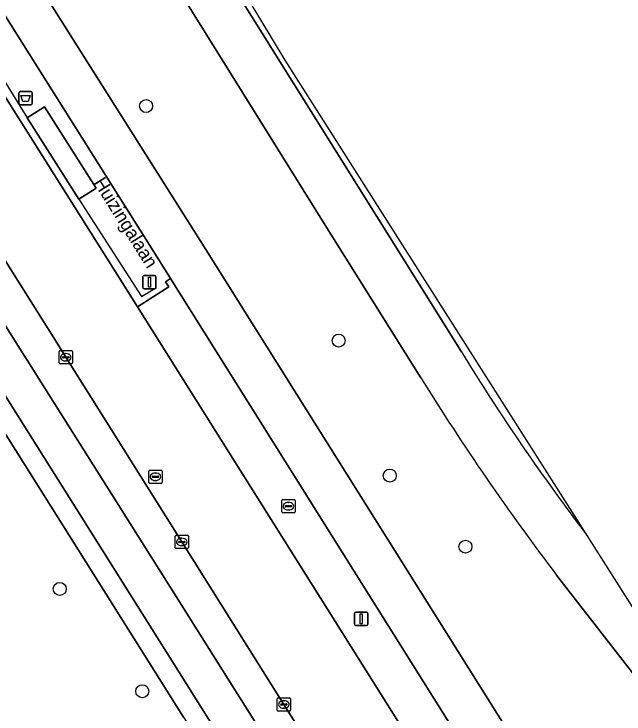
# Model space of a CAD drawing. Extents: x 159352 to 160617, y 385888 to 387323.
# Drawn here: x 160075.5 to 160121.5, y 387241.9 to 387294.6 of the extents above; entities that cross this region are included whole.
import ezdxf

# ---------------------------------------------------------------- set-up
doc = ezdxf.new("R2010")
doc.units = 0
for name, color, linetype in [('IMGEO_Afvalbak', 7, 'Continuous'), ('IMGEO_Berm_groen', 7, 'Continuous'), ('IMGEO_Boom', 7, 'Continuous'), ('IMGEO_Fietspad_gesloten', 7, 'Continuous'), ('IMGEO_Groenvoorziening', 7, 'Continuous'), ('IMGEO_Hek', 7, 'Continuous'), ('IMGEO_Kolk', 7, 'Continuous'), ('IMGEO_Lichtmast', 7, 'Continuous'), ('IMGEO_Openbare_ruimte_label', 7, 'Continuous'), ('IMGEO_OVBaan_gesloten', 7, 'Continuous'), ('IMGEO_Rijbaan_regionaal_gesloten', 7, 'Continuous'), ('IMGEO_Rioolput', 7, 'Continuous'), ('IMGEO_Voetpad_open', 7, 'Continuous')]:
    doc.layers.add(name, color=color, linetype=linetype)

msp = doc.modelspace()

# ---------------------------------------------------------------- linework, layer by layer
at = {"layer": 'IMGEO_Afvalbak'}
for p, q in [((160075.899, 387287.86), (160075.899, 387288.66)), ((160075.899, 387288.66), (160075.899, 387287.86)), ((160075.999, 387288.76), (160076.789, 387288.76)), ((160076.789, 387288.76), (160075.999, 387288.76)), ((160076.889, 387288.66), (160076.889, 387287.86)), ((160076.889, 387287.86), (160076.889, 387288.66)), ((160076.789, 387287.76), (160075.999, 387287.76)), ((160075.999, 387287.76), (160076.789, 387287.76))]:
    msp.add_line(p, q, dxfattribs=at)
msp.add_lwpolyline([(160076.042, 387288.474), (160076.746, 387288.474), (160076.597, 387288.004), (160076.191, 387288.004), (160076.042, 387288.474)], dxfattribs=at)
for centre, start, end in [((160075.999, 387288.66), 90, 180), ((160075.999, 387288.66), 90, 180), ((160076.789, 387288.66), 0, 90), ((160076.789, 387288.66), 360, 90), ((160075.999, 387287.86), 180, 270), ((160075.999, 387287.86), 180, 270), ((160076.789, 387287.86), 270, 0), ((160076.789, 387287.86), 270, 0)]:
    msp.add_arc(centre, 0.1, start, end, dxfattribs=at)
at = {"layer": 'IMGEO_Berm_groen'}
for points in [[(160106.169, 387267.202), (160099.08, 387278.501), (160087.182, 387297.629), (160082.673, 387304.64), (160082.148, 387305.433), (160082.018, 387305.646)], [(160074.769, 387300.977), (160089.964, 387276.862), (160133.251, 387207.891), (160169.143, 387150.659), (160219.331, 387070.791), (160260.731, 387004.898), (160265.141, 386997.883), (160267.754, 386993.765), (160272.043, 386986.848), (160276.83, 386979.273), (160293.588, 386952.623)], [(160104.196, 387229.33), (160103.53, 387230.361), (160095.851, 387242.597), (160088.165, 387254.84), (160079.427, 387268.747), (160078.787, 387269.804), (160073.855, 387277.582), (160069.39, 387284.749), (160064.37, 387292.756), (160063.576, 387293.987)], [(160061.354, 387292.644), (160063.17, 387289.774), (160066.811, 387283.933), (160066.963, 387283.69), (160076.235, 387268.952), (160076.381, 387268.72), (160087.304, 387251.405), (160092.639, 387242.947), (160097.876, 387234.64), (160105.041, 387223.274), (160114.358, 387208.818), (160165.191, 387127.841), (160170.83, 387118.868), (160182.845, 387099.748), (160203.016, 387067.649), (160214.358, 387049.6), (160225.591, 387031.723), (160236.977, 387013.604), (160245.966, 386999.301), (160263.313, 386971.696), (160298.755, 386915.152)], [(160087.318, 387274.685), (160086.938, 387274.436), (160087.184, 387274.052), (160084.837, 387272.537), (160119.229, 387217.805), (160120.297, 387216.108)], [(160128.804, 387206.753), (160129.989, 387205.796), (160130.274, 387205.979), (160130.381, 387206.055), (160127.975, 387209.886), (160087.318, 387274.685)], [(160130.231, 387234.573), (160116.401, 387252.345)]]:
    msp.add_lwpolyline(points, dxfattribs=at)
msp.add_arc((160268.623, 387368.132), 191.255, 211.85201, 217.25827, dxfattribs=at)
at = {"layer": 'IMGEO_Boom'}
for centre in [(160085.476, 387287.667), (160099.98, 387270.004), (160103.828, 387259.838), (160109.528, 387254.483), (160078.973, 387251.296), (160085.187, 387243.594)]:
    msp.add_circle(centre, 0.489, dxfattribs=at)
at = {"layer": 'IMGEO_Fietspad_gesloten'}
for points in [[(160298.755, 386915.152), (160263.313, 386971.696), (160245.966, 386999.301), (160236.977, 387013.604), (160225.591, 387031.723), (160214.358, 387049.6), (160203.016, 387067.649), (160182.845, 387099.748), (160170.83, 387118.868), (160165.191, 387127.841), (160114.358, 387208.818), (160105.041, 387223.274), (160097.876, 387234.64), (160092.639, 387242.947), (160087.304, 387251.405), (160076.381, 387268.72), (160076.235, 387268.952), (160066.963, 387283.69), (160066.811, 387283.933), (160063.17, 387289.774), (160061.354, 387292.644), (160059.591, 387295.491), (160055.426, 387293.381)], [(160059.646, 387289.834), (160059.735, 387289.888), (160073.984, 387267.224), (160090.197, 387241.473), (160102.688, 387221.699), (160111.944, 387207.355), (160162.997, 387126.094), (160168.72, 387116.98), (160180.729, 387097.854), (160243.818, 386997.378), (160260.746, 386970.418), (160299.01, 386909.452)]]:
    msp.add_lwpolyline(points, dxfattribs=at)
at = {"layer": 'IMGEO_Groenvoorziening'}
msp.add_lwpolyline([(160088.294, 387241.649), (160072.457, 387266.807), (160066.736, 387275.904), (160045.178, 387260.891), (160052.758, 387249.971), (160052.549, 387249.827), (160055.344, 387245.866), (160061.889, 387236.885)], dxfattribs=at)
at = {"layer": 'IMGEO_Hek'}
for points in [[(160070.499, 387296.513), (160076.51, 387286.778)], [(160080.399, 387280.653), (160085.12, 387273.32), (160086.262, 387274.012)]]:
    msp.add_lwpolyline(points, dxfattribs=at)
at = {"layer": 'IMGEO_Kolk'}
for p, q in [((160078.926, 387268.321), (160078.926, 387269.173)), ((160079.001, 387269.247), (160079.853, 387269.247)), ((160079.414, 387269.027), (160079.439, 387269.027)), ((160079.927, 387269.173), (160079.927, 387268.321)), ((160079.185, 387268.741), (160079.185, 387268.753)), ((160079.623, 387268.704), (160079.225, 387268.704)), ((160079.228, 387268.79), (160079.626, 387268.79)), ((160079.437, 387268.467), (160079.412, 387268.467)), ((160079.669, 387268.753), (160079.669, 387268.741)), ((160079.853, 387268.247), (160079.001, 387268.247)), ((160095.699, 387257.105), (160095.699, 387257.957)), ((160095.774, 387258.031), (160096.626, 387258.031)), ((160096.7, 387257.957), (160096.7, 387257.105)), ((160095.958, 387257.525), (160095.958, 387257.537)), ((160096.396, 387257.488), (160095.998, 387257.488)), ((160096.001, 387257.574), (160096.399, 387257.574)), ((160096.187, 387257.811), (160096.212, 387257.811)), ((160096.442, 387257.537), (160096.442, 387257.525)), ((160096.626, 387257.031), (160095.774, 387257.031)), ((160096.21, 387257.251), (160096.185, 387257.251)), ((160087.664, 387254.414), (160087.664, 387255.266)), ((160087.739, 387255.34), (160088.591, 387255.34)), ((160088.665, 387255.266), (160088.665, 387254.414)), ((160087.923, 387254.834), (160087.923, 387254.846)), ((160088.361, 387254.797), (160087.963, 387254.797)), ((160087.966, 387254.883), (160088.364, 387254.883)), ((160088.152, 387255.12), (160088.177, 387255.12)), ((160088.407, 387254.846), (160088.407, 387254.834)), ((160088.591, 387254.34), (160087.739, 387254.34)), ((160088.175, 387254.56), (160088.15, 387254.56)), ((160095.35, 387242.171), (160095.35, 387243.023)), ((160095.425, 387243.097), (160096.277, 387243.097)), ((160095.609, 387242.591), (160095.609, 387242.603)), ((160095.652, 387242.64), (160096.05, 387242.64)), ((160095.838, 387242.877), (160095.863, 387242.877)), ((160096.093, 387242.603), (160096.093, 387242.591)), ((160096.351, 387243.023), (160096.351, 387242.171)), ((160096.277, 387242.097), (160095.425, 387242.097)), ((160096.047, 387242.554), (160095.649, 387242.554)), ((160095.861, 387242.317), (160095.836, 387242.317))]:
    msp.add_line(p, q, dxfattribs=at)
for points in [[(160078.926, 387268.321), (160078.926, 387269.173)], [(160079.001, 387269.247), (160079.853, 387269.247)], [(160079.927, 387269.173), (160079.927, 387268.321)], [(160079.853, 387268.247), (160079.001, 387268.247)], [(160095.699, 387257.105), (160095.699, 387257.957)], [(160095.774, 387258.031), (160096.626, 387258.031)], [(160096.7, 387257.957), (160096.7, 387257.105)], [(160096.626, 387257.031), (160095.774, 387257.031)], [(160087.664, 387254.414), (160087.664, 387255.266)], [(160087.739, 387255.34), (160088.591, 387255.34)], [(160088.665, 387255.266), (160088.665, 387254.414)], [(160088.591, 387254.34), (160087.739, 387254.34)], [(160095.35, 387242.171), (160095.35, 387243.023)], [(160095.425, 387243.097), (160096.277, 387243.097)], [(160096.351, 387243.023), (160096.351, 387242.171)], [(160096.277, 387242.097), (160095.425, 387242.097)]]:
    msp.add_lwpolyline(points, dxfattribs=at)
for centre, radius, start, end in [((160079.003, 387269.171), 0.0765, 91.552, 178.448), ((160079.003, 387269.171), 0.0765, 91.552, 178.448), ((160079.851, 387269.171), 0.0765, 1.552, 88.448), ((160079.851, 387269.171), 0.0765, 1.552, 88.448), ((160079.225, 387268.75), 0.0403, 85.8775, 175.7526), ((160079.222, 387268.74), 0.0366, 178.938, 274.7102), ((160079.626, 387268.747), 0.043, 264.8664, 352.4533), ((160079.63, 387268.752), 0.0386, 1.7309, 96.639), ((160079.003, 387268.323), 0.0765, 181.552, 268.448), ((160079.003, 387268.323), 0.0765, 181.552, 268.448), ((160079.851, 387268.323), 0.0765, 271.552, 358.448), ((160079.851, 387268.323), 0.0765, 271.552, 358.448), ((160095.776, 387257.955), 0.0765, 91.552, 178.448), ((160095.776, 387257.955), 0.0765, 91.552, 178.448), ((160096.624, 387257.955), 0.0765, 1.552, 88.448), ((160096.624, 387257.955), 0.0765, 1.552, 88.448), ((160095.998, 387257.534), 0.0403, 85.8775, 175.7526), ((160095.995, 387257.524), 0.0366, 178.938, 274.7102), ((160096.399, 387257.531), 0.043, 264.8664, 352.4533), ((160096.403, 387257.536), 0.0386, 1.7309, 96.639), ((160095.776, 387257.107), 0.0765, 181.552, 268.448), ((160095.776, 387257.107), 0.0765, 181.552, 268.448), ((160096.624, 387257.107), 0.0765, 271.552, 358.448), ((160096.624, 387257.107), 0.0765, 271.552, 358.448), ((160087.741, 387255.264), 0.0765, 91.552, 178.448), ((160087.741, 387255.264), 0.0765, 91.552, 178.448), ((160088.589, 387255.264), 0.0765, 1.552, 88.448), ((160088.589, 387255.264), 0.0765, 1.552, 88.448), ((160087.963, 387254.843), 0.0403, 85.8775, 175.7526), ((160087.96, 387254.833), 0.0366, 178.938, 274.7102), ((160088.364, 387254.84), 0.043, 264.8664, 352.4533), ((160088.368, 387254.845), 0.0386, 1.7309, 96.639), ((160087.741, 387254.416), 0.0765, 181.552, 268.448), ((160087.741, 387254.416), 0.0765, 181.552, 268.448), ((160088.589, 387254.416), 0.0765, 271.552, 358.448), ((160088.589, 387254.416), 0.0765, 271.552, 358.448), ((160095.427, 387243.021), 0.0765, 91.552, 178.448), ((160095.427, 387243.021), 0.0765, 91.552, 178.448), ((160095.649, 387242.6), 0.0403, 85.8775, 175.7526), ((160095.646, 387242.59), 0.0366, 178.938, 274.7102), ((160096.05, 387242.597), 0.043, 264.8664, 352.4533), ((160096.054, 387242.602), 0.0386, 1.7309, 96.639), ((160096.275, 387243.021), 0.0765, 1.552, 88.448), ((160096.275, 387243.021), 0.0765, 1.552, 88.448), ((160095.427, 387242.173), 0.0765, 181.552, 268.448), ((160095.427, 387242.173), 0.0765, 181.552, 268.448), ((160096.275, 387242.173), 0.0765, 271.552, 358.448), ((160096.275, 387242.173), 0.0765, 271.552, 358.448)]:
    msp.add_arc(centre, radius, start, end, dxfattribs=at)
for centre, major_axis, ratio, start_param, end_param in [((160079.413, 387268.747), (-0.387, 0.002), 0.722429, 4.712389, 7.853982), ((160079.438, 387268.747), (-0.39, 0.002), 0.717154, 1.570796, 4.712389), ((160096.186, 387257.531), (-0.387, 0.002), 0.722429, 4.712389, 7.853982), ((160096.211, 387257.531), (-0.39, 0.002), 0.717154, 1.570796, 4.712389), ((160088.151, 387254.84), (-0.387, 0.002), 0.722429, 4.712389, 7.853982), ((160088.176, 387254.84), (-0.39, 0.002), 0.717154, 1.570796, 4.712389), ((160095.837, 387242.597), (-0.387, 0.002), 0.722429, 4.712389, 7.853982), ((160095.862, 387242.597), (-0.39, 0.002), 0.717154, 1.570796, 4.712389)]:
    msp.add_ellipse(centre, major_axis=major_axis, ratio=ratio, start_param=start_param, end_param=end_param, dxfattribs=at)
at = {"layer": 'IMGEO_Lichtmast'}
for p, q in [((160085.229, 387274.007), (160085.229, 387274.807)), ((160085.229, 387274.807), (160085.229, 387274.007)), ((160085.329, 387274.907), (160086.119, 387274.907)), ((160086.119, 387274.907), (160085.329, 387274.907)), ((160086.219, 387274.807), (160086.219, 387274.007)), ((160086.219, 387274.007), (160086.219, 387274.807)), ((160086.119, 387273.907), (160085.329, 387273.907)), ((160085.329, 387273.907), (160086.119, 387273.907)), ((160101.18, 387248.644), (160101.18, 387249.444)), ((160101.18, 387249.444), (160101.18, 387248.644)), ((160101.28, 387249.544), (160102.07, 387249.544)), ((160102.07, 387249.544), (160101.28, 387249.544)), ((160102.17, 387249.444), (160102.17, 387248.644)), ((160102.17, 387248.644), (160102.17, 387249.444)), ((160102.07, 387248.544), (160101.28, 387248.544)), ((160101.28, 387248.544), (160102.07, 387248.544))]:
    msp.add_line(p, q, dxfattribs=at)
for points in [[(160085.649, 387274.782), (160085.799, 387274.782), (160085.799, 387274.032), (160085.649, 387274.032), (160085.649, 387274.782)], [(160101.6, 387249.419), (160101.75, 387249.419), (160101.75, 387248.669), (160101.6, 387248.669), (160101.6, 387249.419)]]:
    msp.add_lwpolyline(points, dxfattribs=at)
for centre, start, end in [((160085.329, 387274.807), 90, 180), ((160085.329, 387274.807), 90, 180), ((160086.119, 387274.807), 0, 90), ((160086.119, 387274.807), 360, 90), ((160085.329, 387274.007), 180, 270), ((160085.329, 387274.007), 180, 270), ((160086.119, 387274.007), 270, 0), ((160086.119, 387274.007), 270, 0), ((160101.28, 387249.444), 90, 180), ((160101.28, 387249.444), 90, 180), ((160102.07, 387249.444), 0, 90), ((160102.07, 387249.444), 360, 90), ((160101.28, 387248.644), 180, 270), ((160101.28, 387248.644), 180, 270), ((160102.07, 387248.644), 270, 0), ((160102.07, 387248.644), 270, 0)]:
    msp.add_arc(centre, 0.1, start, end, dxfattribs=at)
at = {"layer": 'IMGEO_OVBaan_gesloten'}
for points in [[(160109.225, 387269.152), (160090.218, 387299.548), (160084.972, 387307.836), (160084.799, 387307.736), (160083.206, 387310.302), (160080.287, 387308.489), (160082.018, 387305.646), (160082.148, 387305.433), (160082.673, 387304.64), (160087.182, 387297.629), (160099.08, 387278.501), (160106.169, 387267.202)], [(160169.143, 387150.659), (160133.251, 387207.891), (160089.964, 387276.862), (160074.769, 387300.977), (160072.922, 387303.876), (160070.064, 387302.083), (160071.697, 387299.486), (160087.296, 387274.72), (160087.318, 387274.685), (160127.975, 387209.886), (160130.381, 387206.055), (160130.274, 387205.979), (160166.004, 387148.947), (160216.284, 387068.925), (160257.803, 387002.881), (160262.089, 386996.041), (160264.619, 386991.885), (160290.584, 386950.642), (160291.841, 386948.664), (160292.971, 386946.889), (160295.557, 386943.025), (160320.751, 386905.815), (160328.357, 386894.581), (160330.901, 386890.869)], [(160314.258, 386953.544), (160283.596, 386998.712), (160266.84, 387023.396), (160192.901, 387138.525), (160163.481, 387184.835), (160118.75, 387255.247)], [(160116.401, 387252.345), (160130.231, 387234.573)]]:
    msp.add_lwpolyline(points, dxfattribs=at)
for centre, radius, start, end in [((160254.198, 387358.244), 170.161, 211.57255, 217.24999), ((160268.623, 387368.132), 191.255, 211.85201, 217.25827)]:
    msp.add_arc(centre, radius, start, end, dxfattribs=at)
at = {"layer": 'IMGEO_Rijbaan_regionaal_gesloten'}
for points in [[(160118.75, 387255.247), (160095.955, 387291.129), (160084.061, 387310.833), (160083.206, 387310.302), (160084.799, 387307.736), (160084.972, 387307.836), (160090.218, 387299.548), (160109.225, 387269.152)], [(160120.297, 387216.108), (160119.229, 387217.805), (160084.837, 387272.537), (160084.156, 387273.62), (160068.915, 387297.799), (160067.338, 387300.351), (160061.506, 387296.694)], [(160063.576, 387293.987), (160064.37, 387292.756), (160069.39, 387284.749), (160073.855, 387277.582), (160078.787, 387269.804), (160079.427, 387268.747), (160088.165, 387254.84), (160095.851, 387242.597), (160103.53, 387230.361), (160104.196, 387229.33)]]:
    msp.add_lwpolyline(points, dxfattribs=at)
msp.add_arc((160254.198, 387358.244), 170.161, 211.57255, 217.24999, dxfattribs=at)
at = {"layer": 'IMGEO_Rioolput'}
for p, q in [((160085.679, 387259.321), (160085.679, 387260.173)), ((160085.754, 387260.247), (160086.606, 387260.247)), ((160086.167, 387260.027), (160086.192, 387260.027)), ((160086.68, 387260.173), (160086.68, 387259.321)), ((160085.938, 387259.741), (160085.938, 387259.753)), ((160086.376, 387259.704), (160085.978, 387259.704)), ((160085.981, 387259.79), (160086.379, 387259.79)), ((160086.19, 387259.467), (160086.165, 387259.467)), ((160086.422, 387259.753), (160086.422, 387259.741)), ((160086.606, 387259.247), (160085.754, 387259.247))]:
    msp.add_line(p, q, dxfattribs=at)
for points in [[(160085.679, 387259.321), (160085.679, 387260.173)], [(160085.754, 387260.247), (160086.606, 387260.247)], [(160086.68, 387260.173), (160086.68, 387259.321)], [(160086.606, 387259.247), (160085.754, 387259.247)]]:
    msp.add_lwpolyline(points, dxfattribs=at)
for centre, radius, start, end in [((160085.756, 387260.171), 0.0765, 91.552, 178.448), ((160085.756, 387260.171), 0.0765, 91.552, 178.448), ((160086.604, 387260.171), 0.0765, 1.552, 88.448), ((160086.604, 387260.171), 0.0765, 1.552, 88.448), ((160085.978, 387259.75), 0.0403, 85.8775, 175.7526), ((160085.975, 387259.74), 0.0366, 178.938, 274.7102), ((160086.379, 387259.747), 0.043, 264.8664, 352.4533), ((160086.383, 387259.752), 0.0386, 1.7309, 96.639), ((160085.756, 387259.323), 0.0765, 181.552, 268.448), ((160085.756, 387259.323), 0.0765, 181.552, 268.448), ((160086.604, 387259.323), 0.0765, 271.552, 358.448), ((160086.604, 387259.323), 0.0765, 271.552, 358.448)]:
    msp.add_arc(centre, radius, start, end, dxfattribs=at)
for centre, major_axis, ratio, start_param, end_param in [((160086.166, 387259.747), (-0.387, 0.002), 0.722429, 4.712389, 7.853982), ((160086.191, 387259.747), (-0.39, 0.002), 0.717154, 1.570796, 4.712389)]:
    msp.add_ellipse(centre, major_axis=major_axis, ratio=ratio, start_param=start_param, end_param=end_param, dxfattribs=at)
at = {"layer": 'IMGEO_Voetpad_open'}
for points in [[(160071.697, 387299.486), (160068.915, 387297.799), (160084.156, 387273.62), (160084.837, 387272.537), (160087.184, 387274.052), (160086.938, 387274.436), (160087.318, 387274.685), (160087.296, 387274.72)], [(160077.833, 387287.618), (160081.722, 387281.493), (160080.399, 387280.653), (160076.51, 387286.778)], [(160077.833, 387287.618), (160076.51, 387286.778), (160080.399, 387280.653), (160081.722, 387281.493)]]:
    msp.add_lwpolyline(points, close=True, dxfattribs=at)
for points in [[(160057.894, 387289.963), (160058.703, 387288.677), (160062.079, 387283.309), (160062.419, 387282.768), (160066.736, 387275.904), (160072.457, 387266.807), (160088.294, 387241.649), (160088.399, 387241.482), (160088.925, 387240.647), (160089.06, 387240.434), (160089.173, 387240.254), (160101.435, 387220.835), (160110.658, 387206.565), (160125.952, 387182.217), (160127.555, 387179.648), (160160.899, 387126.68), (160192.245, 387076.712)], [(160260.746, 386970.418), (160243.818, 386997.378), (160180.729, 387097.854), (160168.72, 387116.98), (160162.997, 387126.094), (160111.944, 387207.355), (160102.688, 387221.699), (160090.197, 387241.473), (160073.984, 387267.224), (160059.735, 387289.888), (160059.646, 387289.834)]]:
    msp.add_lwpolyline(points, dxfattribs=at)

# ---------------------------------------------------------------- texts
at = {"layer": 'IMGEO_Openbare_ruimte_label'}
msp.add_text('Huizingalaan', height=1, rotation=302.0844, dxfattribs=at).set_placement((160081.48, 387281.909))

doc.saveas('drawing.dxf')
